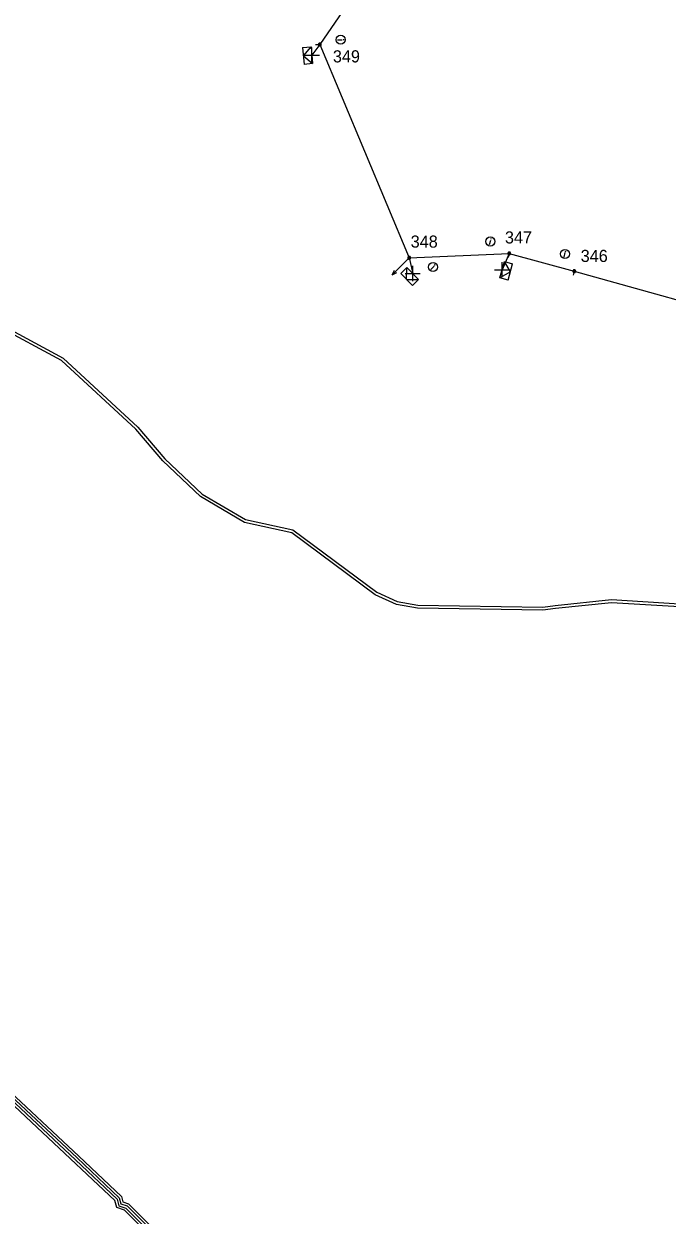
# Model space of a CAD drawing. Extents: x -540466 to -537383, y -1184038 to -1179972.
# Drawn here: x -538107 to -538053.9, y -1180913.5 to -1180815.2 of the extents above; entities that cross this region are included whole.
import ezdxf

# ---------------------------------------------------------------- set-up
doc = ezdxf.new("R2010")
doc.units = 0
for name, color, linetype in [('Vrstva 1', 7, 'Continuous'), ('Vrstva 10', 7, 'Continuous'), ('Vrstva 13', 7, 'Continuous'), ('Vrstva 14', 7, 'Continuous'), ('Vrstva 2', 7, 'Continuous'), ('Vrstva 20', 7, 'Continuous'), ('Vrstva 31', 7, 'Continuous'), ('Vrstva 34', 7, 'Continuous'), ('Vrstva 36', 7, 'Continuous'), ('Vrstva 5', 7, 'Continuous'), ('Vrstva 50', 7, 'Continuous'), ('Vrstva 8', 7, 'Continuous'), ('Vrstva 9', 7, 'Continuous')]:
    doc.layers.add(name, color=color, linetype=linetype)

# ---------------------------------------------------------------- blocks, each defined once
blk = doc.blocks.new('NN560')
at = {"layer": 'Vrstva 2'}
for points in [[(1.999, -0.001), (1.59, 0.141)], [(0, -0.001), (1.999, -0.001)], [(1.999, -0.001), (1.59, -0.134)]]:
    blk.add_lwpolyline(points, dxfattribs=at)
blk = doc.blocks.new('NN770')
at = {"layer": 'Vrstva 10'}
for p, q in [((0.002, 0.187), (0.002, 0.263)), ((0.002, -0.276), (0.002, 0.111))]:
    blk.add_line(p, q, dxfattribs=at)
blk.add_circle((0, -0.008), 0.375, dxfattribs=at)
blk = doc.blocks.new('NN800')
at = {"layer": 'Vrstva 1'}
for points in [[(-0.442, 0.442), (0.442, -0.442)], [(-0.442, -0.442), (0.442, 0.442)]]:
    blk.add_lwpolyline(points, dxfattribs=at)
blk = doc.blocks.new('NN630')
at = {"layer": 'Vrstva 9'}
for points in [[(-0.003, -0.7), (-0.703, 0)], [(-0.703, -0.7), (-0.703, 0), (0.697, 0), (0.697, -0.7)], [(-0.703, -0.7), (0.697, -0.7)], [(-0.003, -0.7), (0.697, 0)]]:
    blk.add_lwpolyline(points, dxfattribs=at)
blk = doc.blocks.new('NN500')
at = {"layer": 'Vrstva 2'}
for points in [[(0, -0.24), (0.02, -0.23), (0.05, -0.23), (0.07, -0.22), (0.09, -0.22), (0.12, -0.2), (0.14, -0.19), (0.16, -0.18), (0.17, -0.16), (0.19, -0.14), (0.2, -0.12), (0.21, -0.1), (0.22, -0.07), (0.23, -0.05), (0.23, -0.02), (0.23, 0), (0.23, 0.02), (0.23, 0.05), (0.22, 0.07), (0.21, 0.1), (0.2, 0.12), (0.19, 0.14), (0.17, 0.16), (0.16, 0.17), (0.14, 0.19), (0.12, 0.2), (0.09, 0.21), (0.07, 0.22), (0.05, 0.23), (0.02, 0.23), (0, 0.23), (-0.03, 0.23), (-0.05, 0.23), (-0.07, 0.22), (-0.1, 0.21), (-0.12, 0.2), (-0.14, 0.19), (-0.16, 0.17), (-0.18, 0.16), (-0.19, 0.14), (-0.2, 0.12), (-0.22, 0.1), (-0.22, 0.07), (-0.23, 0.05), (-0.23, 0.02), (-0.24, 0), (-0.23, -0.02), (-0.23, -0.05), (-0.22, -0.07), (-0.22, -0.1), (-0.2, -0.12), (-0.19, -0.14), (-0.18, -0.16), (-0.16, -0.18), (-0.14, -0.19), (-0.12, -0.2), (-0.1, -0.22), (-0.07, -0.22), (-0.05, -0.23), (-0.03, -0.23), (0, -0.24)], [(0, -0.24), (0.02, -0.23), (0.05, -0.23), (0.07, -0.22), (0.09, -0.22), (0.12, -0.2), (0.14, -0.19), (0.16, -0.18), (0.17, -0.16), (0.19, -0.14), (0.2, -0.12), (0.21, -0.1), (0.22, -0.07), (0.23, -0.05), (0.23, -0.02), (0.23, 0), (0.23, 0.02), (0.23, 0.05), (0.22, 0.07), (0.21, 0.1), (0.2, 0.12), (0.19, 0.14), (0.17, 0.16), (0.16, 0.17), (0.14, 0.19), (0.12, 0.2), (0.09, 0.21), (0.07, 0.22), (0.05, 0.23), (0.02, 0.23), (0, 0.23), (-0.03, 0.23), (-0.05, 0.23), (-0.07, 0.22), (-0.1, 0.21), (-0.12, 0.2), (-0.14, 0.19), (-0.16, 0.17), (-0.18, 0.16), (-0.19, 0.14), (-0.2, 0.12), (-0.22, 0.1), (-0.22, 0.07), (-0.23, 0.05), (-0.23, 0.02), (-0.24, 0), (-0.23, -0.02), (-0.23, -0.05), (-0.22, -0.07), (-0.22, -0.1), (-0.2, -0.12), (-0.19, -0.14), (-0.18, -0.16), (-0.16, -0.18), (-0.14, -0.19), (-0.12, -0.2), (-0.1, -0.22), (-0.07, -0.22), (-0.05, -0.23), (-0.03, -0.23), (0, -0.24)], [(0, -0.21), (0.02, -0.2), (0.04, -0.2), (0.06, -0.2), (0.08, -0.19), (0.1, -0.18), (0.12, -0.17), (0.14, -0.15), (0.15, -0.14), (0.16, -0.12), (0.18, -0.1), (0.19, -0.08), (0.19, -0.06), (0.2, -0.04), (0.2, -0.02), (0.2, 0), (0.2, 0.02), (0.2, 0.04), (0.19, 0.06), (0.19, 0.08), (0.18, 0.1), (0.16, 0.12), (0.15, 0.14), (0.14, 0.15), (0.12, 0.17), (0.1, 0.18), (0.08, 0.19), (0.06, 0.19), (0.04, 0.2), (0.02, 0.2), (0, 0.2), (-0.02, 0.2), (-0.04, 0.2), (-0.06, 0.19), (-0.08, 0.19), (-0.1, 0.18), (-0.12, 0.17), (-0.14, 0.15), (-0.15, 0.14), (-0.17, 0.12), (-0.18, 0.1), (-0.19, 0.08), (-0.2, 0.06), (-0.2, 0.04), (-0.21, 0.02), (-0.21, 0), (-0.21, -0.02), (-0.2, -0.04), (-0.2, -0.06), (-0.19, -0.08), (-0.18, -0.1), (-0.17, -0.12), (-0.15, -0.14), (-0.14, -0.15), (-0.12, -0.17), (-0.1, -0.18), (-0.08, -0.19), (-0.06, -0.2), (-0.04, -0.2), (-0.02, -0.2), (0, -0.21)], [(0, -0.18), (0.02, -0.18), (0.04, -0.17), (0.05, -0.17), (0.07, -0.16), (0.09, -0.15), (0.1, -0.14), (0.12, -0.13), (0.13, -0.12), (0.14, -0.1), (0.15, -0.09), (0.16, -0.07), (0.17, -0.05), (0.17, -0.04), (0.17, -0.02), (0.17, 0), (0.17, 0.02), (0.17, 0.04), (0.17, 0.05), (0.16, 0.07), (0.15, 0.09), (0.14, 0.1), (0.13, 0.12), (0.12, 0.13), (0.1, 0.14), (0.09, 0.15), (0.07, 0.16), (0.05, 0.17), (0.04, 0.17), (0.02, 0.17), (0, 0.18), (-0.02, 0.17), (-0.04, 0.17), (-0.06, 0.17), (-0.07, 0.16), (-0.09, 0.15), (-0.1, 0.14), (-0.12, 0.13), (-0.13, 0.12), (-0.14, 0.1), (-0.15, 0.09), (-0.16, 0.07), (-0.17, 0.05), (-0.17, 0.04), (-0.18, 0.02), (-0.18, 0), (-0.18, -0.02), (-0.17, -0.04), (-0.17, -0.05), (-0.16, -0.07), (-0.15, -0.09), (-0.14, -0.1), (-0.13, -0.12), (-0.12, -0.13), (-0.1, -0.14), (-0.09, -0.15), (-0.07, -0.16), (-0.06, -0.17), (-0.04, -0.17), (-0.02, -0.18), (0, -0.18)], [(0, -0.15), (0.01, -0.15), (0.03, -0.14), (0.04, -0.14), (0.06, -0.13), (0.07, -0.13), (0.08, -0.12), (0.1, -0.11), (0.11, -0.1), (0.12, -0.09), (0.13, -0.07), (0.13, -0.06), (0.14, -0.05), (0.14, -0.03), (0.14, -0.02), (0.14, 0), (0.14, 0.01), (0.14, 0.03), (0.14, 0.04), (0.13, 0.06), (0.13, 0.07), (0.12, 0.09), (0.11, 0.1), (0.1, 0.11), (0.08, 0.12), (0.07, 0.13), (0.06, 0.13), (0.04, 0.14), (0.03, 0.14), (0.01, 0.14), (0, 0.15), (-0.02, 0.14), (-0.03, 0.14), (-0.05, 0.14), (-0.06, 0.13), (-0.07, 0.13), (-0.09, 0.12), (-0.1, 0.11), (-0.11, 0.1), (-0.12, 0.09), (-0.13, 0.07), (-0.13, 0.06), (-0.14, 0.04), (-0.14, 0.03), (-0.15, 0.01), (-0.15, 0), (-0.15, -0.02), (-0.14, -0.03), (-0.14, -0.05), (-0.13, -0.06), (-0.13, -0.07), (-0.12, -0.09), (-0.11, -0.1), (-0.1, -0.11), (-0.09, -0.12), (-0.07, -0.13), (-0.06, -0.13), (-0.05, -0.14), (-0.03, -0.14), (-0.02, -0.15), (0, -0.15)], [(0, -0.12), (0.01, -0.12), (0.02, -0.11), (0.03, -0.11), (0.05, -0.11), (0.06, -0.1), (0.07, -0.09), (0.08, -0.09), (0.09, -0.08), (0.09, -0.07), (0.1, -0.06), (0.11, -0.05), (0.11, -0.04), (0.11, -0.02), (0.11, -0.01), (0.12, 0), (0.11, 0.01), (0.11, 0.02), (0.11, 0.04), (0.11, 0.05), (0.1, 0.06), (0.09, 0.07), (0.09, 0.08), (0.08, 0.09), (0.07, 0.09), (0.06, 0.1), (0.05, 0.11), (0.03, 0.11), (0.02, 0.11), (0.01, 0.12), (0, 0.12), (-0.01, 0.12), (-0.03, 0.11), (-0.04, 0.11), (-0.05, 0.11), (-0.06, 0.1), (-0.07, 0.09), (-0.08, 0.09), (-0.09, 0.08), (-0.1, 0.07), (-0.1, 0.06), (-0.11, 0.05), (-0.11, 0.04), (-0.12, 0.02), (-0.12, 0.01), (-0.12, 0), (-0.12, -0.01), (-0.12, -0.02), (-0.11, -0.04), (-0.11, -0.05), (-0.1, -0.06), (-0.1, -0.07), (-0.09, -0.08), (-0.08, -0.09), (-0.07, -0.09), (-0.06, -0.1), (-0.05, -0.11), (-0.04, -0.11), (-0.03, -0.11), (-0.01, -0.12), (0, -0.12)], [(0, -0.09), (0.01, -0.09), (0.02, -0.09), (0.03, -0.08), (0.03, -0.08), (0.04, -0.08), (0.05, -0.07), (0.06, -0.07), (0.06, -0.06), (0.07, -0.05), (0.07, -0.04), (0.08, -0.04), (0.08, -0.03), (0.08, -0.02), (0.09, -0.01), (0.09, 0), (0.09, 0.01), (0.08, 0.02), (0.08, 0.03), (0.08, 0.03), (0.07, 0.04), (0.07, 0.05), (0.06, 0.06), (0.06, 0.06), (0.05, 0.07), (0.04, 0.07), (0.03, 0.08), (0.03, 0.08), (0.02, 0.08), (0.01, 0.09), (0, 0.09), (-0.01, 0.09), (-0.02, 0.08), (-0.03, 0.08), (-0.04, 0.08), (-0.04, 0.07), (-0.05, 0.07), (-0.06, 0.06), (-0.07, 0.06), (-0.07, 0.05), (-0.08, 0.04), (-0.08, 0.03), (-0.08, 0.03), (-0.09, 0.02), (-0.09, 0.01), (-0.09, 0), (-0.09, -0.01), (-0.09, -0.02), (-0.08, -0.03), (-0.08, -0.04), (-0.08, -0.04), (-0.07, -0.05), (-0.07, -0.06), (-0.06, -0.07), (-0.05, -0.07), (-0.04, -0.08), (-0.04, -0.08), (-0.03, -0.08), (-0.02, -0.09), (-0.01, -0.09), (0, -0.09)], [(0, -0.06), (0, -0.06), (0.01, -0.06), (0.02, -0.05), (0.02, -0.05), (0.03, -0.05), (0.03, -0.05), (0.04, -0.04), (0.04, -0.04), (0.05, -0.03), (0.05, -0.03), (0.05, -0.02), (0.05, -0.02), (0.05, -0.01), (0.06, -0.01), (0.06, 0), (0.06, 0.01), (0.05, 0.01), (0.05, 0.02), (0.05, 0.02), (0.05, 0.03), (0.05, 0.03), (0.04, 0.04), (0.04, 0.04), (0.03, 0.05), (0.03, 0.05), (0.02, 0.05), (0.02, 0.05), (0.01, 0.06), (0, 0.06), (0, 0.06), (-0.01, 0.06), (-0.01, 0.06), (-0.02, 0.05), (-0.02, 0.05), (-0.03, 0.05), (-0.03, 0.05), (-0.04, 0.04), (-0.04, 0.04), (-0.05, 0.03), (-0.05, 0.03), (-0.05, 0.02), (-0.06, 0.02), (-0.06, 0.01), (-0.06, 0.01), (-0.06, 0), (-0.06, -0.01), (-0.06, -0.01), (-0.06, -0.02), (-0.05, -0.02), (-0.05, -0.03), (-0.05, -0.03), (-0.04, -0.04), (-0.04, -0.04), (-0.03, -0.05), (-0.03, -0.05), (-0.02, -0.05), (-0.02, -0.05), (-0.01, -0.06), (-0.01, -0.06), (0, -0.06)], [(0, -0.03), (0, -0.03), (0, -0.03), (0.01, -0.03), (0.01, -0.03), (0.01, -0.02), (0.02, -0.02), (0.02, -0.02), (0.02, -0.02), (0.02, -0.02), (0.02, -0.01), (0.02, -0.01), (0.03, -0.01), (0.03, -0.01), (0.03, 0), (0.03, 0), (0.03, 0), (0.03, 0.01), (0.03, 0.01), (0.02, 0.01), (0.02, 0.01), (0.02, 0.02), (0.02, 0.02), (0.02, 0.02), (0.02, 0.02), (0.01, 0.02), (0.01, 0.02), (0.01, 0.03), (0, 0.03), (0, 0.03), (0, 0.03), (0, 0.03), (-0.01, 0.03), (-0.01, 0.03), (-0.01, 0.02), (-0.02, 0.02), (-0.02, 0.02), (-0.02, 0.02), (-0.02, 0.02), (-0.02, 0.02), (-0.03, 0.01), (-0.03, 0.01), (-0.03, 0.01), (-0.03, 0.01), (-0.03, 0), (-0.03, 0), (-0.03, 0), (-0.03, -0.01), (-0.03, -0.01), (-0.03, -0.01), (-0.03, -0.01), (-0.02, -0.02), (-0.02, -0.02), (-0.02, -0.02), (-0.02, -0.02), (-0.02, -0.02), (-0.01, -0.03), (-0.01, -0.03), (-0.01, -0.03), (0, -0.03), (0, -0.03)], [(0.23, 0), (0.7, 0)]]:
    blk.add_lwpolyline(points, dxfattribs=at)

msp = doc.modelspace()

# ---------------------------------------------------------------- linework, layer by layer
at = {"layer": 'Vrstva 20'}
for points in [[(-538093.518, -1180918.266), (-538098.692, -1180913.091), (-538099.304, -1180912.884), (-538099.475, -1180912.302), (-538105.459, -1180906.69), (-538110.094, -1180902.33)], [(-538109.861, -1180901.729), (-538102.454, -1180908.641), (-538098.945, -1180911.978), (-538098.816, -1180912.416), (-538098.368, -1180912.569), (-538093.082, -1180917.854)]]:
    msp.add_lwpolyline(points, dxfattribs=at)
at = {"layer": 'Vrstva 5'}
for points in [[(-538052.907, -1180863.315), (-538058.518, -1180862.968), (-538063.136, -1180863.457), (-538064.164, -1180863.575), (-538074.521, -1180863.415), (-538076.257, -1180863.12), (-538078.004, -1180862.308), (-538084.893, -1180857.196), (-538088.786, -1180856.338), (-538092.426, -1180854.201), (-538095.531, -1180851.256), (-538097.76, -1180848.657), (-538103.883, -1180842.983), (-538109.225, -1180840.133), (-538116.784, -1180836.833), (-538122.002, -1180834.124), (-538125.57, -1180832.707), (-538126.583, -1180833.72), (-538129.996, -1180838.859), (-538130.867, -1180839.242), (-538132.185, -1180838.973), (-538137.489, -1180835.333)], [(-538137.402, -1180835.209), (-538132.055, -1180838.76), (-538130.851, -1180839.002), (-538130.204, -1180838.721), (-538126.777, -1180833.56), (-538125.63, -1180832.413), (-538121.898, -1180833.896), (-538116.676, -1180836.607), (-538109.115, -1180839.907), (-538103.737, -1180842.777), (-538097.58, -1180848.483), (-538095.349, -1180851.084), (-538092.274, -1180853.999), (-538088.694, -1180856.102), (-538084.787, -1180856.964), (-538077.876, -1180862.092), (-538076.183, -1180862.88), (-538074.499, -1180863.165), (-538064.176, -1180863.325), (-538063.162, -1180863.209), (-538058.503, -1180862.716), (-538052.893, -1180863.065)], [(-538109.958, -1180902.183), (-538102.729, -1180908.933), (-538099.298, -1180912.194), (-538099.141, -1180912.728), (-538098.584, -1180912.917), (-538093.373, -1180918.129)], [(-538109.822, -1180902.037), (-538102.591, -1180908.787), (-538099.122, -1180912.086), (-538098.979, -1180912.572), (-538098.476, -1180912.743), (-538093.227, -1180917.991)]]:
    msp.add_lwpolyline(points, dxfattribs=at)
at = {"layer": 'Vrstva 50'}
msp.add_lwpolyline([(-538075.16, -1180806.08), (-538082.578, -1180816.912), (-538075.193, -1180834.507), (-538066.948, -1180834.145), (-538061.578, -1180835.611), (-538046.012, -1180839.963), (-538031.082, -1180834.986)], dxfattribs=at)
at = {"layer": 'Vrstva 8'}
for points in [[(-538082.578, -1180816.912), (-538083.229, -1180817.789)], [(-538075.193, -1180834.507), (-538074.911, -1180835.798)], [(-538066.948, -1180834.145), (-538067.53, -1180835.487)]]:
    msp.add_lwpolyline(points, dxfattribs=at)

# ---------------------------------------------------------------- block references
at = {"layer": 'Vrstva 13'}
for p, xscale, yscale, rotation in [((-538082.578, -1180816.912), 0.5, 0.5, -174.91299993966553), ((-538075.193, -1180834.507), 0.49999999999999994, 0.5, -135.19700004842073), ((-538066.948, -1180834.145), 0.49999999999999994, 0.5000000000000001, -105.42100003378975), ((-538061.578, -1180835.611), 0.49999999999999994, 0.5, -105.41700002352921)]:
    msp.add_blockref('NN500', p, dxfattribs=dict(at, xscale=xscale, yscale=yscale, rotation=rotation))
at = {"layer": 'Vrstva 13', "rotation": -135.03220556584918}
msp.add_blockref('NN560', (-538075.193, -1180834.507), dxfattribs=at)
at = {"layer": 'Vrstva 31'}
for p, rotation in [((-538083.229, -1180817.789), -84.91308888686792), ((-538074.911, -1180835.798), -45.19652214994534), ((-538067.53, -1180835.487), 74.56767222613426)]:
    msp.add_blockref('NN630', p, dxfattribs=dict(at, rotation=rotation))
at = {"layer": 'Vrstva 34'}
for p, rotation in [((-538083.229, -1180817.789), 45), ((-538074.911, -1180835.798), 45.00000009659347), ((-538067.53, -1180835.487), 45)]:
    msp.add_blockref('NN800', p, dxfattribs=dict(at, rotation=rotation))
at = {"layer": 'Vrstva 36'}
for p, rotation in [((-538080.838, -1180816.51), -87.70938884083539), ((-538068.505, -1180833.153), -16.26020557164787), ((-538062.351, -1180834.181), -14.036244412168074), ((-538073.225, -1180835.266), -41.63353893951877)]:
    msp.add_blockref('NN770', p, dxfattribs=dict(at, rotation=rotation))

# ---------------------------------------------------------------- texts
at = {"layer": 'Vrstva 14'}
for s, p in [('349', (-538081.494, -1180818.382)), ('348', (-538075.076, -1180833.666)), ('347', (-538067.301, -1180833.323)), ('346', (-538061.052, -1180834.849))]:
    msp.add_text(s, height=1, dxfattribs=at).set_placement(p)

doc.saveas('drawing.dxf')
